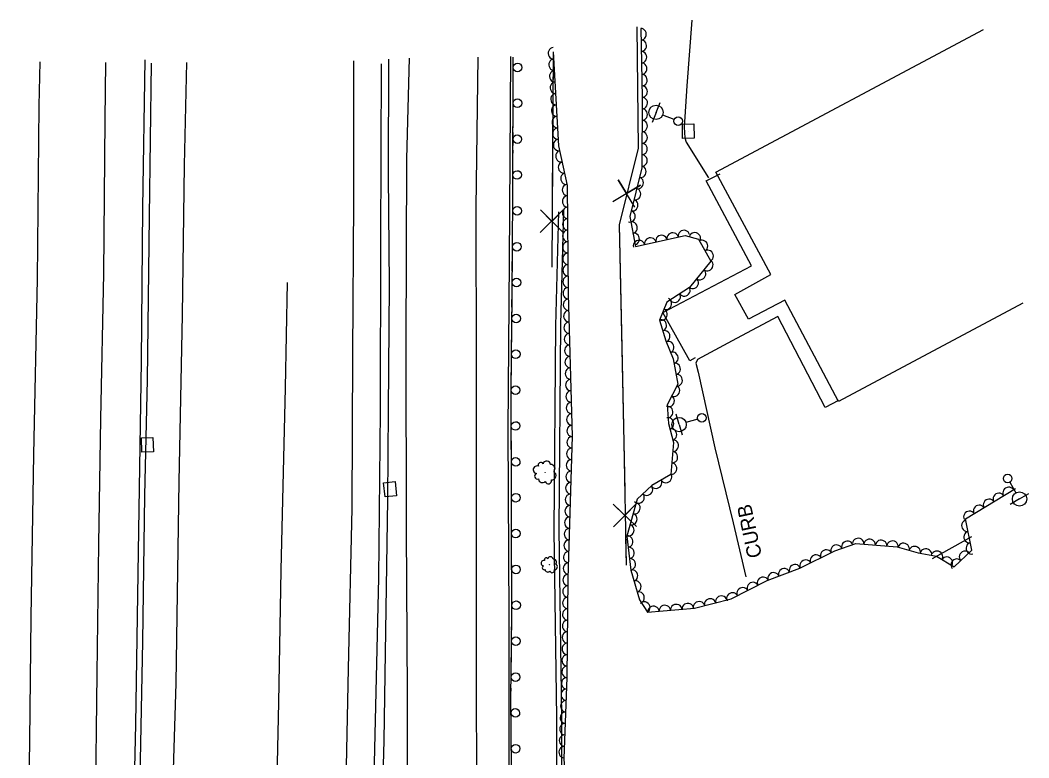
# Model space of a CAD drawing. Extents: x 1722896 to 1754269, y 648279 to 666297.
# Drawn here: x 1753917 to 1754268.5, y 655565.2 to 655822.3 of the extents above; entities that cross this region are included whole.
import ezdxf

# ---------------------------------------------------------------- set-up
doc = ezdxf.new("R2010")
doc.units = 0
for name, color, linetype in [('DESIGN - CENTERLINE - Proposed Text', 7, 'Continuous'), ('DESIGN - SCRATCH - User 1', 7, 'Continuous'), ('SURVEY - CENTERLINE - Preliminary Text', 7, 'Continuous'), ('SURVEY - DRAINAGE - Natural Features', 7, 'Continuous'), ('SURVEY - DTM - Breaklines', 7, 'Continuous'), ('SURVEY - VEGETATION - Features with Text', 7, 'Continuous')]:
    doc.layers.add(name, color=color, linetype=linetype)

msp = doc.modelspace()

# ---------------------------------------------------------------- linework, layer by layer
at = {"layer": 'DESIGN - CENTERLINE - Proposed Text'}
for points in [[(1754131.86, 655820.04), (1754132.35, 655777.68), (1754125.69, 655750.93), (1754127.39, 655675.06), (1754128.14, 655632.36)], [(1754131.86, 655820.04), (1754132.35, 655777.68), (1754130.5, 655770.27)], [(1754266.47, 655723.63), (1754202.2, 655689.35), (1754183.46, 655724.73), (1754170.8, 655718.14), (1754166.09, 655726.68), (1754178.66, 655733.69), (1754159.49, 655769.33), (1754252.68, 655819.07)], [(1754102.71, 655810.87), (1754102.26, 655736.2)], [(1754102.71, 655810.87), (1754102.41, 655760.88)], [(1754131.25, 655757.1), (1754125.39, 655766.7), (1754128.31, 655761.85), (1754133.15, 655764.76), (1754123.48, 655759.03)], [(1754106.24, 655748.25), (1754098.28, 655756.2), (1754102.26, 655752.18), (1754106.28, 655756.15), (1754098.24, 655748.3)], [(1754126.62, 655754.64), (1754125.69, 655750.93), (1754126.64, 655708.37)], [(1754102.31, 655744.78), (1754102.26, 655736.2)], [(1754126.64, 655708.37), (1754127.39, 655675.06), (1754127.68, 655658.38)], [(1754131.8, 655645.85), (1754123.67, 655653.61), (1754127.74, 655649.68), (1754131.66, 655653.75), (1754123.8, 655645.71)], [(1754127.97, 655642.28), (1754128.14, 655632.36)]]:
    msp.add_lwpolyline(points, dxfattribs=at)
at = {"layer": 'DESIGN - SCRATCH - User 1'}
for points in [[(1753962.67, 655807.27), (1753961.91, 655753.87), (1753961.21, 655696.96), (1753960.32, 655656.62), (1753959.6, 655605.7), (1753958.54, 655552.41), (1753957.49, 655503.23), (1753956.16, 655455.55), (1753954.45, 655411.02), (1753951.62, 655359.8), (1753947.22, 655298.51), (1753942.94, 655251.37), (1753938.04, 655202.97), (1753930.96, 655140.7), (1753923.94, 655093.3), (1753922.39, 655081.73), (1753919.51, 655081.77), (1753919.86, 655083.46)], [(1753960.39, 655808.43), (1753959.63, 655756.93), (1753959.16, 655703.28), (1753958.23, 655644.39), (1753957.13, 655576.94), (1753955.62, 655509.98), (1753953.51, 655448.45), (1753950.99, 655390.21), (1753947.9, 655336.84), (1753944.06, 655284.46), (1753938.94, 655229.97), (1753934.29, 655188.05), (1753928.77, 655147.18), (1753925.65, 655121.61), (1753919.86, 655083.46)], [(1753989.81, 654880.48), (1753993.07, 654880.73), (1753995.95, 654904.42), (1754000.67, 654942.53), (1754006.25, 654990.27), (1754012.23, 655044.74), (1754017.96, 655101.66), (1754022.48, 655150.78), (1754026.91, 655205.46), (1754029.86, 655240.83), (1754033.13, 655289.29), (1754035.67, 655335.42), (1754037.27, 655376.37), (1754038.62, 655419.81), (1754040.88, 655470.9), (1754042.51, 655523.96), (1754043.82, 655571.19), (1754045.14, 655655.21), (1754045.31, 655686.41), (1754045.67, 655729.93), (1754045.36, 655768.38), (1754045.41, 655808.7)], [(1754042.74, 655807.14), (1754042.54, 655744.3), (1754042.4, 655686.06), (1754041.86, 655627.97), (1754040.03, 655548.51), (1754038.28, 655486.3), (1754036.43, 655428.65), (1754031.87, 655312.7), (1754028.3, 655254.84), (1754024.07, 655201.02), (1754018.17, 655135.47), (1754013.06, 655081.86), (1754006.55, 655017.49), (1753999.82, 654958.5), (1753992.4, 654898.45), (1753989.81, 654880.48)], [(1754069.26, 654987.67), (1754069.05, 655023.98), (1754069.97, 655053.4), (1754071, 655083.48), (1754072.72, 655115.99), (1754075.24, 655149.8), (1754077.35, 655179.53), (1754080.92, 655225.55), (1754083.15, 655265.15), (1754084.34, 655298.25), (1754085.53, 655323.73), (1754086.9, 655358.1), (1754087.41, 655394.39), (1754087.9, 655434.73), (1754088.09, 655467.2), (1754087.7, 655508.79), (1754088.3, 655549.16), (1754088.02, 655586.22), (1754088.32, 655614.35), (1754088.22, 655650.82), (1754088.11, 655694.37), (1754088.4, 655725.55), (1754088.7, 655761.21), (1754088.83, 655809.37)], [(1754088.81, 655803.58), (1754088.83, 655808.18)], [(1754088.8, 655799.63), (1754088.81, 655801.98)], [(1754088.79, 655797.28), (1754088.8, 655799.63)], [(1754088.78, 655791.08), (1754088.79, 655795.68)], [(1754088.77, 655787.13), (1754088.77, 655789.48)], [(1754088.76, 655784.78), (1754088.77, 655787.13)], [(1754088.74, 655778.58), (1754088.76, 655783.18)], [(1754088.73, 655774.63), (1754088.74, 655776.98)], [(1754088.73, 655772.28), (1754088.73, 655774.63)], [(1754088.71, 655766.08), (1754088.72, 655770.68)], [(1754088.7, 655762.13), (1754088.7, 655764.48)], [(1754088.68, 655759.78), (1754088.7, 655761.21), (1754088.7, 655762.13)], [(1754088.63, 655753.58), (1754088.67, 655758.18)], [(1754104.62, 655755.55), (1754103.59, 655715.77), (1754103.02, 655644.39), (1754103.88, 655579.08), (1754104.07, 655507.95), (1754103.85, 655440.18), (1754103, 655387.78), (1754102.38, 655353.36)], [(1754106.34, 655756.06), (1754105.32, 655716.28), (1754104.75, 655644.91), (1754105.61, 655579.6), (1754105.79, 655508.47), (1754105.57, 655440.69), (1754104.73, 655388.29), (1754104.11, 655353.88)], [(1754088.6, 655749.63), (1754088.62, 655751.98)], [(1754088.58, 655747.28), (1754088.6, 655749.63)], [(1754088.53, 655741.08), (1754088.57, 655745.68)], [(1754088.5, 655737.13), (1754088.52, 655739.48)], [(1754088.48, 655734.78), (1754088.5, 655737.13)], [(1754088.43, 655728.58), (1754088.46, 655733.18)], [(1754088.39, 655724.63), (1754088.4, 655725.55), (1754088.41, 655726.98)], [(1754088.37, 655722.28), (1754088.39, 655724.63)], [(1754088.31, 655716.08), (1754088.36, 655720.68)], [(1754088.26, 655709.78), (1754088.28, 655712.13)], [(1754088.28, 655712.13), (1754088.3, 655714.48)], [(1754088.2, 655703.58), (1754088.24, 655708.18)], [(1754088.16, 655699.63), (1754088.18, 655701.98)], [(1754088.14, 655697.28), (1754088.16, 655699.63)], [(1754088.12, 655691.08), (1754088.11, 655694.37), (1754088.12, 655695.68)], [(1754088.13, 655687.13), (1754088.12, 655689.48)], [(1754088.14, 655684.78), (1754088.13, 655687.13)], [(1754088.15, 655678.58), (1754088.14, 655683.18)], [(1754088.16, 655674.63), (1754088.15, 655676.98)], [(1754088.16, 655672.28), (1754088.16, 655674.63)], [(1754088.18, 655666.08), (1754088.17, 655670.68)], [(1754088.19, 655662.13), (1754088.18, 655664.48)], [(1754088.19, 655659.78), (1754088.19, 655662.13)], [(1754088.21, 655653.58), (1754088.2, 655658.18)], [(1754088.22, 655649.63), (1754088.22, 655650.82), (1754088.21, 655651.98)], [(1754088.23, 655647.28), (1754088.22, 655649.63)], [(1754088.24, 655641.08), (1754088.23, 655645.68)], [(1754088.25, 655637.13), (1754088.25, 655639.48)], [(1754088.26, 655634.78), (1754088.25, 655637.13)], [(1754088.28, 655628.58), (1754088.27, 655633.18)], [(1754088.29, 655624.63), (1754088.28, 655626.98)], [(1754088.3, 655622.28), (1754088.29, 655624.63)], [(1754088.31, 655616.08), (1754088.3, 655620.68)], [(1754088.29, 655612.13), (1754088.32, 655614.35), (1754088.32, 655614.48)], [(1754088.27, 655609.78), (1754088.29, 655612.13)], [(1754088.2, 655603.58), (1754088.25, 655608.18)], [(1754088.14, 655597.28), (1754088.16, 655599.63)], [(1754088.16, 655599.63), (1754088.19, 655601.98)], [(1754088.07, 655591.08), (1754088.12, 655595.68)], [(1754088.03, 655587.14), (1754088.05, 655589.48)], [(1754088.03, 655584.79), (1754088.02, 655586.22), (1754088.03, 655587.14)], [(1754088.08, 655578.58), (1754088.04, 655583.19)], [(1754088.11, 655574.64), (1754088.09, 655576.98)], [(1754088.12, 655572.29), (1754088.11, 655574.64)], [(1754088.17, 655566.08), (1754088.14, 655570.69)]]:
    msp.add_lwpolyline(points, dxfattribs=at)
for centre, start, end in [((1754090.32, 655805.85), 293.1013, 293.0915), ((1754090.28, 655793.35), 293.1013, 293.0915), ((1754090.25, 655780.85), 293.1013, 293.0915), ((1754090.21, 655768.35), 293.1013, 293.0915), ((1754090.15, 655755.85), 292.7885, 292.7787), ((1754090.05, 655743.35), 292.7885, 292.7787), ((1754089.94, 655730.85), 292.7885, 292.7787), ((1754089.83, 655718.35), 292.7296, 292.7198), ((1754089.72, 655705.85), 292.7296, 292.7198), ((1754089.61, 655693.36), 293.3963, 293.3864), ((1754089.64, 655680.86), 293.3963, 293.3864), ((1754089.67, 655668.36), 293.3963, 293.3864), ((1754089.7, 655655.86), 293.3963, 293.3864), ((1754089.74, 655643.36), 293.4226, 293.4127), ((1754089.77, 655630.86), 293.4226, 293.4127), ((1754089.81, 655618.36), 293.4226, 293.4127), ((1754089.73, 655605.85), 292.6518, 292.642), ((1754089.59, 655593.35), 292.6518, 292.642), ((1754089.56, 655580.87), 293.6905, 293.6807), ((1754089.65, 655568.37), 293.6905, 293.6807)]:
    msp.add_arc(centre, 1.5, start, end, dxfattribs=at)
at = {"layer": 'SURVEY - CENTERLINE - Preliminary Text'}
for points in [[(1754151.02, 655822.31), (1754149.3, 655799.41), (1754148.36, 655785.02), (1754148.6, 655781.31), (1754149.14, 655779.76), (1754156.86, 655767.34)], [(1754087.83, 655809.66), (1754087.37, 655738.41), (1754086.89, 655679.41), (1754087.29, 655614.25), (1754087.29, 655551.85), (1754087.27, 655498.17), (1754086.97, 655434.58), (1754086.26, 655367.72), (1754083.96, 655297.2), (1754076.66, 655179.22), (1754063.69, 655037.51), (1754023.81, 654669.27), (1754008.58, 654562.61), (1753996.06, 654477.51), (1753973, 654356.25)], [(1753903.74, 655279.14), (1753909.17, 655318.4), (1753912.38, 655355.5), (1753914.94, 655392.05), (1753916.74, 655435.31), (1753918.15, 655473.85), (1753919.58, 655524.83), (1753920.34, 655571.17), (1753920.78, 655614.23), (1753921.72, 655670.92), (1753923, 655732.02), (1753923.63, 655792.43), (1753923.9, 655807.76)], [(1753929.43, 655275.05), (1753933.2, 655310.09), (1753936.23, 655353.96), (1753939.4, 655407.12), (1753940.93, 655448.42), (1753942.3, 655496.94), (1753943.24, 655545.86), (1753943.85, 655594.45), (1753944.41, 655639.84), (1753945.1, 655683.39), (1753946.11, 655733.99), (1753946.55, 655787.68), (1753946.83, 655807.52)], [(1753953.01, 655240.59), (1753957.5, 655290.66), (1753961.81, 655352.22), (1753965.29, 655415.08), (1753967.71, 655468.65), (1753969.51, 655530.9), (1753971.28, 655591.26), (1753972.41, 655661.52), (1753973.51, 655719.51), (1753974.23, 655771.8), (1753975.05, 655807.54)], [(1754033.16, 655808.15), (1754033.09, 655759.32), (1754032.81, 655705.95), (1754032.58, 655652.09), (1754031.34, 655596.34), (1754030.21, 655545.09), (1754028.7, 655489.64), (1754026.51, 655431.2), (1754024.62, 655373.63), (1754021.57, 655319.99), (1754018.35, 655269.09)], [(1754039.39, 655239.02), (1754043.36, 655295.79), (1754046.93, 655360.3), (1754049.88, 655419.77), (1754051.69, 655473.63), (1754052.13, 655528.29), (1754051.97, 655587.43), (1754051.65, 655644.69), (1754051.48, 655709.1), (1754051.77, 655774), (1754052.64, 655809.01)], [(1754076.46, 655809.42), (1754075.77, 655756.99), (1754075.9, 655701.44), (1754075.85, 655643.29), (1754075.85, 655583.31), (1754076.26, 655527.51), (1754075.9, 655470.7), (1754074.91, 655415), (1754073.9, 655362.78), (1754072.14, 655306.99), (1754068.92, 655254.95)], [(1754152.22, 655704.6), (1754150.32, 655703.56), (1754141, 655720.36), (1754171.85, 655736.67), (1754156.03, 655766.32), (1754160.95, 655768.79)], [(1754009.39, 655694.19), (1754010.19, 655730.91)], [(1754181.08, 655719.07), (1754166.63, 655711.34), (1754153.05, 655704.09), (1754152.46, 655702.7), (1754153.28, 655699.58), (1754159.1, 655673.27), (1754165.47, 655647.11), (1754169.91, 655628.32)], [(1754202.17, 655689.71), (1754197.54, 655687.32), (1754181.08, 655719.07)], [(1753992.8, 655256.47), (1753996.16, 655300.11), (1753998.22, 655344.89), (1753999, 655365.49), (1754000.16, 655389.93), (1754001.65, 655423.93), (1754003.28, 655462.28), (1754004.98, 655500.92), (1754006.16, 655542.21), (1754007.09, 655584.48), (1754007.96, 655630.55), (1754009.39, 655694.19)], [(1754248.53, 655642.18), (1754234.81, 655634.53)]]:
    msp.add_lwpolyline(points, dxfattribs=at)
at = {"layer": 'SURVEY - DRAINAGE - Natural Features'}
for p, q in [((1754149.8, 655783.63), (1754149.8, 655783.63)), ((1753961.31, 655674.31), (1753961.31, 655674.31)), ((1754045.88, 655658.82), (1754045.88, 655658.82))]:
    msp.add_line(p, q, dxfattribs=at)
for points in [[(1754151.83, 655781.16), (1754147.83, 655781.1), (1754147.76, 655786.1), (1754151.76, 655786.15), (1754151.83, 655781.16)], [(1753963.41, 655671.88), (1753959.41, 655671.73), (1753959.22, 655676.73), (1753963.22, 655676.88), (1753963.41, 655671.88)], [(1754048.13, 655656.53), (1754044.15, 655656.12), (1754043.64, 655661.1), (1754047.62, 655661.51), (1754048.13, 655656.53)]]:
    msp.add_lwpolyline(points, dxfattribs=at)
at = {"layer": 'SURVEY - DTM - Breaklines'}
for p, q in [((1754138.6, 655790.18), (1754140, 655793.66)), ((1754138.6, 655790.18), (1754137.21, 655786.7)), ((1754144.87, 655787.68), (1754140.93, 655789.25)), ((1754146.62, 655681.36), (1754145.58, 655684.96)), ((1754153.11, 655683.24), (1754149.03, 655682.05)), ((1754146.62, 655681.36), (1754147.67, 655677.76)), ((1754261.9, 655661.26), (1754264.03, 655657.59)), ((1754265.28, 655655.42), (1754262.04, 655653.54)), ((1754265.28, 655655.42), (1754268.53, 655657.3))]:
    msp.add_line(p, q, dxfattribs=at)
for centre, radius in [((1754138.6, 655790.18), 2.5), ((1754146.27, 655787.12), 1.5), ((1754146.62, 655681.36), 2.5), ((1754154.55, 655683.66), 1.5), ((1754261.15, 655662.56), 1.5), ((1754265.28, 655655.42), 2.5)]:
    msp.add_circle(centre, radius, dxfattribs=at)
at = {"layer": 'SURVEY - VEGETATION - Features with Text'}
for points in [[(1754133.27, 655819.41), (1754133.75, 655795.37), (1754133.62, 655770.89), (1754129.45, 655753.85), (1754131.41, 655743.4), (1754148.78, 655747.3), (1754153.42, 655746), (1754157.72, 655738.35), (1754150.27, 655729.18), (1754142.4, 655724.07), (1754139.82, 655717.72), (1754142.05, 655710.58), (1754144.53, 655704.31), (1754146.15, 655695.48), (1754142.43, 655688.24), (1754142.89, 655681.77), (1754144.64, 655675.1), (1754143.8, 655663.93), (1754137.11, 655660.12), (1754132.03, 655655.35), (1754128.47, 655642.43), (1754129.78, 655630.56), (1754132.84, 655620.27), (1754135.64, 655615.97), (1754151.95, 655617.36), (1754164.75, 655620.61), (1754177.31, 655627.03), (1754188.74, 655631.32), (1754200.95, 655637.33), (1754208.21, 655639.91), (1754222.64, 655638.78), (1754229.93, 655636.69), (1754236.38, 655635.47), (1754242.52, 655631.82), (1754248.69, 655637.61), (1754246.49, 655648.5), (1754263.83, 655659.1)], [(1754085.54, 655241.52), (1754092.37, 655293.09), (1754091.39, 655318.58), (1754100.17, 655349.91), (1754105.79, 655358.87), (1754105.5, 655381.79), (1754107.14, 655403.12), (1754106.94, 655420.88), (1754107.82, 655442.33), (1754107.44, 655475.47), (1754107.7, 655501.38), (1754108.89, 655525.18), (1754106.53, 655564.98), (1754107.6, 655593.22), (1754108.02, 655627.72), (1754109.47, 655677.31), (1754108.05, 655726.85), (1754107.78, 655764.67), (1754104.7, 655778.55), (1754102.84, 655811.32)]]:
    msp.add_lwpolyline(points, dxfattribs=at)
for centre, radius in [((1754099.95, 655664.7), 0.0463), ((1754101.49, 655632.5), 0.0328)]:
    msp.add_circle(centre, radius, dxfattribs=at)
for centre, radius, start, end in [((1754097.11, 655665.6), 1.33, 68.3278, 261.7475), ((1754098.41, 655667.25), 0.912, 28.3071, 207.0528), ((1754100.49, 655667.29), 1.33, 6.191, 162.9799), ((1754101.88, 655665.93), 1.51, 315.2437, 92.7679), ((1754097.28, 655663.35), 1.01, 110.9465, 288.2656), ((1754099.02, 655662.55), 1.43, 186.2335, 313.0792), ((1754101.06, 655661.82), 1.11, 196.3924, 11.3927), ((1754102.25, 655663.54), 1.5, 266.1395, 61.978), ((1754099.45, 655633.04), 0.937, 71.0479, 264.4675), ((1754100.32, 655634.25), 0.645, 31.0272, 209.7728), ((1754101.78, 655634.35), 0.939, 8.911, 165.6999), ((1754102.81, 655633.43), 1.07, 317.9638, 95.488), ((1754099.65, 655631.46), 0.713, 113.6665, 290.9857), ((1754100.9, 655630.95), 1.01, 188.9536, 315.7992), ((1754102.37, 655630.5), 0.784, 199.1125, 14.1128), ((1754103.15, 655631.76), 1.06, 268.8596, 64.6981)]:
    msp.add_arc(centre, radius, start, end, dxfattribs=at)
for centre, major_axis in [((1754133.31, 655817.41), (0.04, -2)), ((1754133.39, 655813.41), (0.04, -2)), ((1754102.88, 655810.74), (-0.11, 2)), ((1754133.47, 655809.41), (0.04, -2)), ((1754103.1, 655806.75), (-0.11, 2)), ((1754133.55, 655805.41), (0.04, -2)), ((1754103.33, 655802.75), (-0.11, 2)), ((1754133.63, 655801.41), (0.04, -2)), ((1754103.56, 655798.76), (-0.11, 2)), ((1754133.71, 655797.41), (0.04, -2)), ((1754103.78, 655794.76), (-0.11, 2)), ((1754104.01, 655790.77), (-0.11, 2)), ((1754133.74, 655793.41), (-0.01, -2)), ((1754104.23, 655786.78), (-0.11, 2)), ((1754133.72, 655789.41), (-0.01, -2)), ((1754133.7, 655785.41), (-0.01, -2)), ((1754104.46, 655782.78), (-0.11, 2)), ((1754133.68, 655781.41), (-0.01, -2)), ((1754104.69, 655778.79), (-0.11, 2)), ((1754133.66, 655777.41), (-0.01, -2)), ((1754105.52, 655774.88), (-0.43, 1.95)), ((1754133.64, 655773.41), (-0.01, -2)), ((1754106.38, 655770.97), (-0.43, 1.95)), ((1754133.27, 655769.45), (-0.48, -1.94)), ((1754107.25, 655767.07), (-0.43, 1.95)), ((1754132.32, 655765.57), (-0.48, -1.94)), ((1754107.79, 655763.13), (-0.01, 2)), ((1754107.82, 655759.13), (-0.01, 2)), ((1754131.37, 655761.68), (-0.48, -1.94)), ((1754107.85, 655755.13), (-0.01, 2)), ((1754130.42, 655757.8), (-0.48, -1.94)), ((1754129.46, 655753.91), (-0.48, -1.94)), ((1754107.88, 655751.13), (-0.01, 2)), ((1754130.17, 655749.98), (0.37, -1.97)), ((1754107.91, 655747.13), (-0.01, 2)), ((1754130.91, 655746.05), (0.37, -1.97)), ((1754136.58, 655744.56), (1.95, 0.44)), ((1754140.48, 655745.43), (1.95, 0.44)), ((1754144.38, 655746.31), (1.95, 0.44)), ((1754148.29, 655747.19), (1.95, 0.44)), ((1754152.14, 655746.36), (1.93, -0.54)), ((1754107.94, 655743.13), (-0.01, 2)), ((1754132.67, 655743.68), (1.95, 0.44)), ((1754154.73, 655743.67), (0.98, -1.74)), ((1754107.96, 655739.13), (-0.01, 2)), ((1754156.69, 655740.19), (0.98, -1.74)), ((1754107.99, 655735.13), (-0.01, 2)), ((1754156.53, 655736.88), (-1.26, -1.55)), ((1754108.02, 655731.13), (-0.01, 2)), ((1754151.48, 655730.67), (-1.26, -1.55)), ((1754154, 655733.78), (-1.26, -1.55)), ((1754108.05, 655727.13), (-0.01, 2)), ((1754148.53, 655728.05), (-1.68, -1.09)), ((1754142.14, 655723.42), (-0.75, -1.85)), ((1754145.17, 655725.87), (-1.68, -1.09)), ((1754108.16, 655723.13), (-0.06, 2)), ((1754108.27, 655719.13), (-0.06, 2)), ((1754140.37, 655715.96), (0.6, -1.91)), ((1754140.63, 655719.72), (-0.75, -1.85)), ((1754108.39, 655715.13), (-0.06, 2)), ((1754108.5, 655711.14), (-0.06, 2)), ((1754141.56, 655712.14), (0.6, -1.91)), ((1754108.61, 655707.14), (-0.06, 2)), ((1754142.92, 655708.38), (0.73, -1.86)), ((1754108.73, 655703.14), (-0.06, 2)), ((1754144.39, 655704.66), (0.73, -1.86)), ((1754108.84, 655699.14), (-0.06, 2)), ((1754145.18, 655700.75), (0.36, -1.97)), ((1754108.96, 655695.14), (-0.06, 2)), ((1754145.9, 655696.81), (0.36, -1.97)), ((1754144.94, 655693.13), (-0.91, -1.78)), ((1754109.07, 655691.14), (-0.06, 2)), ((1754143.11, 655689.57), (-0.91, -1.78)), ((1754109.18, 655687.15), (-0.06, 2)), ((1754142.61, 655685.74), (0.14, -1.99)), ((1754109.3, 655683.15), (-0.06, 2)), ((1754142.89, 655681.75), (0.51, -1.93)), ((1754109.41, 655679.15), (-0.06, 2)), ((1754143.91, 655677.88), (0.51, -1.93)), ((1754109.4, 655675.15), (0.06, 2)), ((1754144.56, 655673.98), (-0.15, -1.99)), ((1754109.29, 655671.15), (0.06, 2)), ((1754109.17, 655667.15), (0.06, 2)), ((1754144.25, 655669.99), (-0.15, -1.99)), ((1754143.95, 655666), (-0.15, -1.99)), ((1754109.05, 655663.16), (0.06, 2)), ((1754138.65, 655661), (-1.74, -0.99)), ((1754142.13, 655662.98), (-1.74, -0.99)), ((1754108.93, 655659.16), (0.06, 2)), ((1754135.49, 655658.6), (-1.46, -1.37)), ((1754261.43, 655657.63), (1.71, 1.04)), ((1754108.82, 655655.16), (0.06, 2)), ((1754132.57, 655655.86), (-1.46, -1.37)), ((1754254.61, 655653.46), (1.71, 1.04)), ((1754258.02, 655655.55), (1.71, 1.04)), ((1754108.7, 655651.16), (0.06, 2)), ((1754131.17, 655652.21), (-0.53, -1.93)), ((1754247.78, 655649.29), (1.71, 1.04)), ((1754251.19, 655651.37), (1.71, 1.04)), ((1754108.58, 655647.16), (0.06, 2)), ((1754130.1, 655648.36), (-0.53, -1.93)), ((1754246.98, 655646.06), (-0.4, 1.96)), ((1754108.47, 655643.16), (0.06, 2)), ((1754129.04, 655644.5), (-0.53, -1.93)), ((1754108.35, 655639.17), (0.06, 2)), ((1754128.67, 655640.59), (0.22, -1.99)), ((1754205.24, 655638.85), (1.88, 0.67)), ((1754209.05, 655639.84), (1.99, -0.16)), ((1754213.04, 655639.53), (1.99, -0.16)), ((1754217.03, 655639.22), (1.99, -0.16)), ((1754221.01, 655638.9), (1.99, -0.16)), ((1754247.77, 655642.14), (-0.4, 1.96)), ((1754129.11, 655636.61), (0.22, -1.99)), ((1754197.85, 655635.81), (1.79, 0.88)), ((1754201.47, 655637.51), (1.88, 0.67)), ((1754224.92, 655638.12), (1.92, -0.55)), ((1754228.76, 655637.02), (1.92, -0.55)), ((1754232.67, 655636.17), (1.97, -0.37)), ((1754236.57, 655635.35), (1.72, -1.02)), ((1754246.22, 655635.3), (1.46, 1.37)), ((1754248.56, 655638.22), (-0.4, 1.96)), ((1754108.23, 655635.17), (0.06, 2)), ((1754129.55, 655632.64), (0.22, -1.99)), ((1754190.68, 655632.28), (1.79, 0.88)), ((1754194.26, 655634.04), (1.79, 0.88)), ((1754240.01, 655633.31), (1.72, -1.02)), ((1754243.31, 655632.56), (1.46, 1.37)), ((1754108.12, 655631.17), (0.06, 2)), ((1754130.33, 655628.73), (0.57, -1.92)), ((1754183.27, 655629.27), (1.87, 0.7)), ((1754187.01, 655630.68), (1.87, 0.7)), ((1754108.01, 655627.17), (0.02, 2)), ((1754131.47, 655624.9), (0.57, -1.92)), ((1754175.86, 655626.28), (1.78, 0.91)), ((1754179.53, 655627.86), (1.87, 0.7)), ((1754107.96, 655623.17), (0.02, 2)), ((1754132.61, 655621.06), (0.57, -1.92)), ((1754168.73, 655622.64), (1.78, 0.91)), ((1754172.3, 655624.46), (1.78, 0.91)), ((1754107.91, 655619.17), (0.02, 2)), ((1754134.58, 655617.61), (1.09, -1.68)), ((1754153.58, 655617.77), (1.94, 0.49)), ((1754157.45, 655618.76), (1.94, 0.49)), ((1754161.33, 655619.74), (1.94, 0.49)), ((1754165.17, 655620.82), (1.78, 0.91)), ((1754107.87, 655615.17), (0.02, 2)), ((1754137.68, 655616.15), (1.99, 0.17)), ((1754141.67, 655616.49), (1.99, 0.17)), ((1754145.65, 655616.82), (1.99, 0.17)), ((1754149.64, 655617.16), (1.99, 0.17)), ((1754107.82, 655611.17), (0.02, 2)), ((1754107.77, 655607.17), (0.02, 2)), ((1754107.72, 655603.17), (0.02, 2)), ((1754107.67, 655599.17), (0.02, 2)), ((1754107.63, 655595.17), (0.02, 2)), ((1754107.52, 655591.17), (0.08, 2)), ((1754107.37, 655587.18), (0.08, 2)), ((1754107.22, 655583.18), (0.08, 2)), ((1754107.07, 655579.18), (0.08, 2)), ((1754106.91, 655575.19), (0.08, 2)), ((1754106.76, 655571.19), (0.08, 2)), ((1754106.61, 655567.19), (0.08, 2))]:
    msp.add_ellipse(centre, major_axis=major_axis, ratio=0.940188, start_param=0, end_param=3.141593, dxfattribs=at)

# ---------------------------------------------------------------- texts
at = {"layer": 'DESIGN - SCRATCH - User 1'}
msp.add_text('CURB', height=5, rotation=101.9541, dxfattribs=at).set_placement((1754175.55, 655635.41))

doc.saveas('drawing.dxf')
